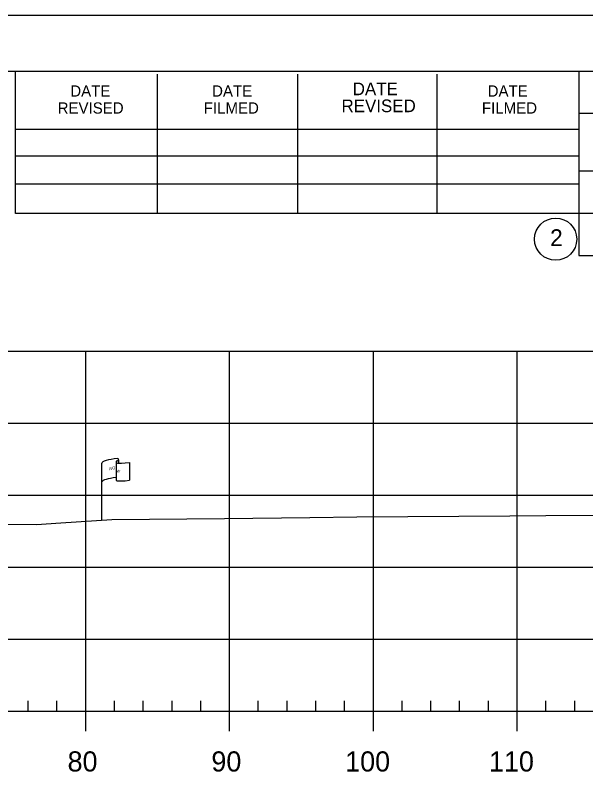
# Model space of a CAD drawing. Extents: x 1365647 to 1367999, y 387113 to 400173.
# Drawn here: x 1365970 to 1366009.7, y 389026.4 to 389079.4 of the extents above; entities that cross this region are included whole.
import ezdxf

# ---------------------------------------------------------------- set-up
doc = ezdxf.new("R2010")
doc.units = 0
for name, color, linetype in [('E_Existing ROW', 7, 'Continuous'), ('R_Axis', 7, 'Continuous'), ('R_Axis Annot', 7, 'Continuous'), ('R_Border', 7, 'Continuous'), ('R_Exist Surface', 7, 'Continuous'), ('R_Grid', 7, 'Continuous'), ('R_No Plot', 7, 'Continuous')]:
    doc.layers.add(name, color=color, linetype=linetype)

msp = doc.modelspace()

# ---------------------------------------------------------------- linework, layer by layer
at = {"layer": 'E_Existing ROW'}
for p, q in [((1365976.012, 389044.351), (1365976.012, 389048.302)), ((1365977.007, 389048.397), (1365977.007, 389048.383)), ((1365977.007, 389048.383), (1365977.007, 389047.156)), ((1365977.175, 389048.553), (1365977.175, 389048.312)), ((1365977.943, 389048.359), (1365977.943, 389047.119))]:
    msp.add_line(p, q, dxfattribs=at)
for centre, radius, start, end in [((1365977.085, 389048.397), 0.078, 88.6458, 274.2828), ((1365977.097, 389048.553), 0.0783, 263.0712, 93.9564), ((1365977.086, 389047.156), 0.0783, 180, 273.9564)]:
    msp.add_arc(centre, radius, start, end, dxfattribs=at)
for centre, major_axis, ratio, start_param, end_param in [((1365977.594, 389048.345), (-1.582, -0.043), 0.19887, 5.030368, 6.283185), ((1365978.301, 389048.461), (-1.227, -0.134), 0.052933, 0.159456, 1.268315), ((1365977.589, 389047.027), (-1.582, -0.043), 0.19887, 5.083035, 6.194897), ((1365978.301, 389047.221), (-1.227, -0.134), 0.052933, 0.159456, 1.268315)]:
    msp.add_ellipse(centre, major_axis=major_axis, ratio=ratio, start_param=start_param, end_param=end_param, dxfattribs=at)
at = {"layer": 'R_Axis'}
for p, q in [((1365970.888, 389031.083), (1365970.888, 389031.783)), ((1365972.888, 389031.083), (1365972.888, 389031.783)), ((1365976.888, 389031.083), (1365976.888, 389031.783)), ((1365978.888, 389031.083), (1365978.888, 389031.783)), ((1365980.888, 389031.083), (1365980.888, 389031.783)), ((1365982.888, 389031.083), (1365982.888, 389031.783)), ((1365986.888, 389031.083), (1365986.888, 389031.783)), ((1365988.888, 389031.083), (1365988.888, 389031.783)), ((1365990.888, 389031.083), (1365990.888, 389031.783)), ((1365992.888, 389031.083), (1365992.888, 389031.783)), ((1365996.888, 389031.083), (1365996.888, 389031.783)), ((1365998.888, 389031.083), (1365998.888, 389031.783)), ((1366000.888, 389031.083), (1366000.888, 389031.783)), ((1366002.888, 389031.083), (1366002.888, 389031.783)), ((1366006.888, 389031.083), (1366006.888, 389031.783)), ((1366008.888, 389031.083), (1366008.888, 389031.783)), ((1365749.888, 389031.083), (1366039.888, 389031.083)), ((1365974.888, 389029.683), (1365974.888, 389031.083)), ((1365984.888, 389029.683), (1365984.888, 389031.083)), ((1365994.888, 389029.683), (1365994.888, 389031.083)), ((1366004.888, 389029.683), (1366004.888, 389031.083))]:
    msp.add_line(p, q, dxfattribs=at)
at = {"layer": 'R_Border'}
for p, q in [((1365736.095, 389075.543), (1366052.275, 389075.543)), ((1365970.015, 389065.663), (1365970.015, 389075.543)), ((1365979.875, 389065.663), (1365979.875, 389075.343)), ((1365989.635, 389065.663), (1365989.635, 389075.343)), ((1365999.315, 389065.663), (1365999.315, 389075.343)), ((1366009.175, 389075.543), (1366009.175, 389062.743)), ((1366052.275, 389072.603), (1366009.175, 389072.603)), ((1365970.015, 389071.523), (1366009.175, 389071.523)), ((1365970.015, 389069.663), (1366009.175, 389069.663)), ((1366052.275, 389068.603), (1366009.175, 389068.603)), ((1365970.015, 389065.663), (1365970.015, 389067.723)), ((1365970.015, 389067.723), (1366009.175, 389067.723)), ((1366052.275, 389065.663), (1365970.015, 389065.663)), ((1366009.175, 389062.743), (1366052.275, 389062.743))]:
    msp.add_line(p, q, dxfattribs=at)
msp.add_circle((1366007.562, 389063.878), 1.467, dxfattribs=at)
at = {"layer": 'R_Exist Surface'}
msp.add_lwpolyline([(1365963.438, 389044.104), (1365971.456, 389044.047), (1365973.165, 389044.159), (1365976.695, 389044.397), (1365984.535, 389044.459), (1365990.477, 389044.527), (1365993.746, 389044.575), (1366004.38, 389044.654), (1366006.886, 389044.671), (1366017.712, 389044.753), (1366020.032, 389044.772), (1366021.126, 389044.775), (1366037.985, 389044.76), (1366039.888, 389044.779)], dxfattribs=at)
at = {"layer": 'R_Grid'}
for p, q in [((1365749.888, 389056.083), (1366039.888, 389056.083)), ((1365974.888, 389031.083), (1365974.888, 389056.083)), ((1365984.888, 389031.083), (1365984.888, 389056.083)), ((1365994.888, 389031.083), (1365994.888, 389056.083)), ((1366004.888, 389031.083), (1366004.888, 389056.083)), ((1365749.888, 389051.083), (1366039.888, 389051.083)), ((1365749.888, 389046.083), (1366039.888, 389046.083)), ((1365749.888, 389041.083), (1366039.888, 389041.083)), ((1365749.888, 389036.083), (1366039.888, 389036.083)), ((1365749.888, 389031.083), (1366039.888, 389031.083))]:
    msp.add_line(p, q, dxfattribs=at)
at = {"layer": 'R_No Plot'}
msp.add_line((1365723.694, 389079.437), (1366057.027, 389079.437), dxfattribs=at)
msp.add_lwpolyline([(1365723.687, 389079.437), (1366057.027, 389079.437), (1366057.027, 388866.1), (1365723.687, 388866.1)], close=True, dxfattribs=at)

# ---------------------------------------------------------------- texts
at = {"layer": 'E_Existing ROW'}
for s, height, rotation, p in [('DWB 11-9-07', 0.001, 90, (1365977.175, 389048.313)), ('R ', 0.2, 9.9884, (1365976.531, 389047.804)), (' O', 0.2, 9.9884, (1365976.677, 389047.849)), ('W', 0.2, 351.1788, (1365977.007, 389047.68)), ('DWB 11-9-07', 0.001, 5.0717, (1365977.932, 389047.119)), ('DWB 11-9-07', 0.001, 90, (1365976.011, 389044.352))]:
    msp.add_text(s, height=height, rotation=rotation, dxfattribs=at).set_placement(p)
at = {"layer": 'R_Axis Annot'}
for s, p in [('80', (1365973.627, 389026.883)), ('90', (1365983.627, 389026.883)), ('100', (1365992.927, 389026.883)), ('110', (1366002.927, 389026.883))]:
    msp.add_text(s, height=1.4, dxfattribs=at).set_placement(p)
at = {"layer": 'R_Border'}
for s, height, p in [('DATE', 0.7819, (1365973.815, 389073.783)), ('DATE', 0.7819, (1365983.675, 389073.783)), ('DATE', 0.8792, (1365993.455, 389073.883)), ('DATE', 0.7819, (1366002.835, 389073.783)), ('REVISED', 0.7819, (1365972.935, 389072.603)), ('FILMED', 0.7819, (1365983.095, 389072.603)), ('REVISED', 0.8792, (1365992.675, 389072.703)), ('FILMED', 0.7819, (1366002.435, 389072.603)), ('2', 1.172, (1366007.179, 389063.392))]:
    msp.add_text(s, height=height, rotation=360, dxfattribs=at).set_placement(p)

doc.saveas('drawing.dxf')
